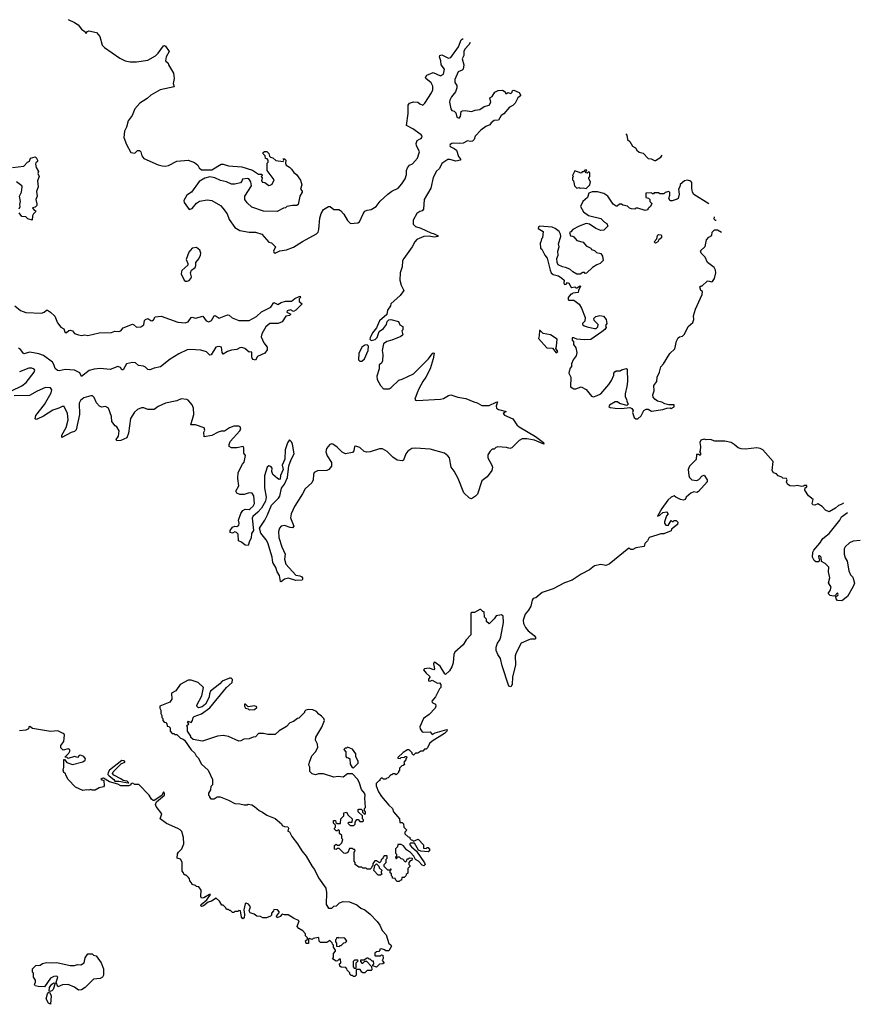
# Model space of a CAD drawing. Extents: x 2240384 to 2404287, y 351326 to 526670.
# Tile 308 of 309: x 2361386 to 2369515, y 502172 to 511693. Entities that reach past the tile are written whole.
import ezdxf

# ---------------------------------------------------------------- set-up
doc = ezdxf.new("R2010")
doc.units = 0

msp = doc.modelspace()

# ---------------------------------------------------------------- linework, layer by layer
at = {"layer": '0CON20XD'}
for points in [[(2361853.9, 511693.9), (2361915, 511666.7), (2361951.7, 511641.7), (2361982.3, 511602.3), (2362020, 511575), (2362025, 511560), (2362040.5, 511579.5), (2362055, 511586.2), (2362128.3, 511568.3), (2362160.7, 511530.7), (2362183.8, 511445), (2362205, 511422.5), (2362355, 511321.2), (2362405, 511296.2), (2362455, 511283.8), (2362515, 511283.8), (2362625, 511300), (2362698.3, 511341.7), (2362725, 511367.5), (2362775, 511441.2), (2362785, 511443.3), (2362796.4, 511436.4), (2362832.5, 511385), (2362803.8, 511335), (2362796.7, 511295), (2362822, 511272), (2362826.2, 511255), (2362873.8, 511175), (2362880, 511125), (2362868.8, 511075), (2362880, 511045), (2362745, 511013.3), (2362655, 510963.3), (2362618.3, 510931.7), (2362547.5, 510885), (2362499.3, 510830.7), (2362473.6, 510766.4), (2362433.3, 510715), (2362420, 510655), (2362400, 510615), (2362393.3, 510555), (2362420, 510485), (2362459.3, 510409.3), (2362499.3, 510400.7), (2362525, 510426.7), (2362545, 510427.5), (2362555.9, 510415.9), (2362568, 510375), (2362585, 510351.2), (2362725, 510288), (2362765, 510278), (2362795, 510276), (2362825, 510282.9), (2362905, 510323.8), (2363015, 510333.3), (2363075, 510313.3), (2363107.5, 510285), (2363120.7, 510260.7), (2363145, 510242.5), (2363245, 510242.5), (2363335, 510296.7), (2363355, 510296.7), (2363405, 510280), (2363535, 510270), (2363636.2, 510236.2), (2363695, 510200), (2363728.3, 510198.3), (2363730, 510185), (2363720, 510175), (2363730, 510165), (2363723, 510133), (2363733, 510123), (2363755, 510117.5), (2363795, 510090), (2363807, 510093), (2363826.4, 510103.6), (2363846.7, 510145), (2363780, 510235), (2363780, 510305), (2363790, 510315), (2363790, 510335), (2363778.3, 510348.3), (2363761.7, 510351.7), (2363760, 510375), (2363740, 510395), (2363741.7, 510408.3), (2363753, 510417), (2363775, 510417.5), (2363795, 510400), (2363801.7, 510371.7), (2363812.5, 510362.5), (2363835, 510357.5), (2363862.3, 510332.3), (2363935, 510322.5), (2363940, 510335), (2363932.5, 510347.5), (2363945, 510346.7), (2363960, 510335), (2363957.5, 510305), (2363963.3, 510285), (2363995, 510266.7), (2364015, 510246.7), (2364036.1, 510216.1), (2364063.3, 510195), (2364101.2, 510141.2), (2364113.8, 510095), (2364102, 510055), (2364116.2, 510035), (2364116.2, 510025), (2364096.2, 509985), (2364078.8, 509905), (2364066.7, 509895), (2364024.2, 509895.8), (2363970, 509885), (2363955, 509872.5), (2363938.3, 509871.7), (2363875, 509837.5), (2363745, 509840), (2363631.2, 509881.2), (2363585, 509922.5), (2363562.5, 509955), (2363563.3, 509986.7), (2363627.5, 510085), (2363622.5, 510125), (2363602.5, 510155), (2363588.3, 510158.3), (2363540.7, 510149.3), (2363535, 510130), (2363520, 510115), (2363465, 510102.5), (2363435, 510103.3), (2363385, 510126.2), (2363328, 510138), (2363272.5, 510165), (2363225, 510173.1), (2363175, 510161.2), (2363120.7, 510129.3), (2363045.9, 510024.1), (2363003.3, 509995), (2362973.8, 509945), (2362976.7, 509925), (2363025, 509857.5), (2363055, 509867.5), (2363095, 509917.5), (2363125, 509937.5), (2363198.3, 509951.7), (2363242.5, 509945), (2363327.5, 509895), (2363351.7, 509871.7), (2363391.2, 509815), (2363411.7, 509761.7), (2363465, 509684), (2363515, 509653.8), (2363605, 509638), (2363667.7, 509637.7), (2363727.3, 509617.3), (2363795, 509540), (2363820, 509535), (2363860, 509495), (2363840, 509455), (2363842.5, 509445), (2363855, 509436.7), (2363902, 509458), (2363965, 509466.2), (2364035, 509492), (2364120.6, 509549.4), (2364255, 509622.5), (2364270.7, 509639.3), (2364280, 509665), (2364288.8, 509775), (2364302.3, 509817.7), (2364325, 509857.5), (2364373, 509887), (2364387, 509887), (2364425, 509857.5), (2364473, 509857), (2364489.3, 509849.3), (2364520.7, 509810.7), (2364555, 509750), (2364585, 509723.3), (2364655, 509727.5), (2364670.7, 509739.3), (2364706.2, 509815), (2364725, 509840), (2364745, 509851.2), (2364785, 509858.8), (2364834.1, 509885.9), (2364872, 509938), (2364947.5, 510005), (2364985, 510033.3), (2365045, 510064.3), (2365082.5, 510105), (2365115, 510153.3), (2365125.6, 510195), (2365125.6, 510235), (2365135, 510258.8), (2365154.1, 510285.9), (2365185, 510300), (2365234.2, 510355), (2365250.6, 510415), (2365224.4, 510475), (2365221.5, 510495), (2365230.8, 510525), (2365252.1, 510537.9), (2365266.7, 510543.3), (2365276.2, 510555), (2365278, 510565), (2365269.7, 510579.7), (2365187, 510637), (2365125, 510670), (2365143, 510787), (2365144, 510865), (2365155.9, 510884.1), (2365195, 510898.8), (2365235, 510896.2), (2365255, 510877.5), (2365285, 510867.5), (2365305, 510886.7), (2365368.5, 510985), (2365380.9, 511015), (2365380.7, 511050.7), (2365363.6, 511083.6), (2365313.3, 511125), (2365308.8, 511135), (2365322, 511155), (2365385, 511181.1), (2365455, 511150.8), (2365484, 511165), (2365492.5, 511215), (2365461.5, 511255), (2365460, 511295), (2365446.7, 511335), (2365450, 511345), (2365467, 511353), (2365532.1, 511322.1), (2365555, 511325.7), (2365629.7, 511430.3), (2365655, 511497.5), (2365673.7, 511512.3)], [(2365743.7, 511471.2), (2365730.5, 511449.5), (2365692, 511408), (2365679.4, 511385), (2365680, 511345), (2365664.3, 511314.3), (2365680, 511255), (2365674, 511215), (2365665, 511204.2), (2365625, 511190), (2365593.8, 511115), (2365594.4, 511085), (2365611.9, 511055), (2365613.3, 511035), (2365601.4, 510995), (2365562.4, 510947.6), (2365545.7, 510915), (2365542.5, 510895), (2365555, 510830), (2365563.9, 510813.9), (2365587, 510807), (2365602.5, 510792.5), (2365611.7, 510751.7), (2365635, 510740), (2365650, 510755), (2365656.4, 510803.6), (2365668.3, 510811.7), (2365695, 510814), (2365755, 510806), (2365791.7, 510818.3), (2365835, 510823.8), (2365876.1, 510853.9), (2365925, 510866.7), (2365942.5, 510895), (2365933, 510937), (2365955, 510950), (2365979.3, 510990.7), (2366013, 511007), (2366055, 511010), (2366080, 510995), (2366085, 510980), (2366095, 510980), (2366105, 510990), (2366135, 510980), (2366148.3, 510991.7), (2366151.7, 511008.3), (2366165, 511012.5), (2366215, 510990), (2366230, 510965), (2366227.5, 510955), (2366201.7, 510938.3), (2366176.7, 510885), (2366155, 510863.3), (2366124.1, 510845.9), (2366067.7, 510782.3), (2366043.3, 510765), (2366015, 510722.5), (2365975, 510716.7), (2365946.1, 510693.9), (2365933.3, 510675), (2365895, 510661.2), (2365844.3, 510625.7), (2365792, 510565), (2365780, 510535), (2365765, 510516.7), (2365745, 510514), (2365715, 510522), (2365675, 510498.6), (2365635, 510494.2), (2365585, 510500), (2365563.6, 510496.4), (2365548, 510485), (2365544, 510475), (2365548.8, 510465), (2365587.4, 510447.4), (2365609.7, 510429.7), (2365630.5, 510370.5), (2365650, 510345), (2365647.5, 510335), (2365605, 510324.5), (2365545, 510342.1), (2365525, 510341.9), (2365468.8, 510301.2), (2365444.4, 510255), (2365415, 510226.9), (2365385, 510166), (2365362.9, 510065), (2365298.5, 509955), (2365289.5, 509860.5), (2365276.7, 509845), (2365255, 509838.6), (2365225, 509817.1), (2365192.2, 509755), (2365191.4, 509715), (2365215, 509691.9), (2365265, 509678.1), (2365362.4, 509632.4), (2365395, 509623.6), (2365426, 509605), (2365432.5, 509595), (2365395, 509590.4), (2365345, 509599.1), (2365295.5, 509595.5), (2365225, 509566.7), (2365205.9, 509544.1), (2365181.4, 509495), (2365100, 509385), (2365089.1, 509360.9), (2365085.4, 509304.6), (2365065.6, 509245), (2365061.4, 509175), (2365076.2, 509125), (2365101.2, 509075), (2365066.2, 509025), (2364976.2, 508945), (2364971.2, 508925), (2364941.2, 508885), (2364937, 508843), (2364865, 508780), (2364837, 508713), (2364797.5, 508665), (2364773.6, 508616.4), (2364773.3, 508603.3), (2364785, 508590), (2364825, 508600), (2364841.7, 508618.3), (2364863, 508677), (2364903, 508707), (2364932.5, 508745), (2364940, 508775), (2364955, 508790), (2364975, 508792.5), (2365050, 508775), (2365063.3, 508743.3), (2365090, 508725), (2365090, 508695), (2365080, 508685), (2365090, 508645), (2365071.7, 508628.3), (2364985, 508592.5), (2364935, 508580), (2364903, 508557), (2364890, 508495), (2364896.7, 508455), (2364893.3, 508395), (2364885, 508370), (2364862.5, 508355), (2364861.7, 508318.3), (2364840, 508245), (2364842.5, 508215), (2364876.4, 508156.4), (2364904.2, 508124.2), (2364957.5, 508125), (2364976.7, 508135), (2365051.7, 508208.3), (2365085, 508217.5), (2365195, 508268), (2365340, 508415), (2365375, 508461.2), (2365385, 508470), (2365395, 508467.5), (2365385, 508412.5), (2365354.5, 508315.5), (2365314.4, 508235.6), (2365284.5, 508195.5), (2365245, 508123.3), (2365230.8, 508085), (2365207.5, 508025), (2365213.9, 508013.9), (2365225, 508011.2), (2365455, 508024.4), (2365485, 508031.4), (2365532, 508058), (2365555, 508064.3), (2365622.4, 508042.4), (2365700.9, 508030.9), (2365776.8, 507996.8), (2365808.6, 507988.6), (2365855, 507962.5), (2365925, 507962.9), (2365992.5, 507995), (2366006.2, 507996.2), (2365993.1, 507956.9), (2365998, 507938), (2366015, 507923.5), (2366090, 507905), (2366062.5, 507885), (2366075, 507867.5), (2366153.6, 507833.6), (2366193.8, 507775), (2366215, 507756.2), (2366375, 507662.5), (2366450, 507605), (2366455, 507590), (2366365, 507627.8), (2366289.3, 507640.7), (2366245, 507640), (2366215, 507622.5), (2366145, 507552.5), (2366125, 507547.5), (2366095, 507557.5), (2366008.3, 507561.7), (2365990, 507555), (2365975, 507540), (2365955, 507540), (2365935, 507520), (2365912.5, 507485), (2365913.3, 507455), (2365952.5, 507385), (2365956.7, 507365), (2365952.5, 507335), (2365905.9, 507274.1), (2365855, 507232.5), (2365812.9, 507105), (2365794.4, 507085), (2365755, 507059.7), (2365735, 507067.7), (2365679.3, 507119.3), (2365626.7, 507255), (2365587, 507327), (2365558, 507365), (2365540.8, 507455), (2365526.5, 507476.5), (2365495, 507500.8), (2365355, 507540), (2365215, 507550.8), (2365177.5, 507545), (2365138.3, 507521.7), (2365120, 507495), (2365097.5, 507435), (2365085, 507427.5), (2365035, 507433.8), (2364994.2, 507464.2), (2364938.3, 507518.3), (2364895, 507542.5), (2364865, 507542.5), (2364775, 507514.3), (2364739.5, 507509.5), (2364717, 507517), (2364675, 507556), (2364635, 507567.5), (2364623.3, 507566.7), (2364616.7, 507525), (2364605, 507507.5), (2364535, 507496.2), (2364505, 507510), (2364455, 507560), (2364412.5, 507587.5), (2364405, 507592), (2364385, 507586.2), (2364352.6, 507547.4), (2364345.6, 507515), (2364358.1, 507475), (2364400.6, 507410.6), (2364399.5, 507375), (2364376.7, 507345), (2364355, 507332.9), (2364265, 507331.9), (2364235, 507313.8), (2364225.8, 507295), (2364224.3, 507245), (2364211.9, 507215), (2364145, 507156.2), (2364121.9, 507108.1), (2364044.5, 506985), (2364011.1, 506915), (2364004.4, 506875), (2364037.1, 506795), (2364025, 506779.2), (2364002.9, 506782.9), (2363945, 506802.5), (2363914.7, 506795.3), (2363898.1, 506775), (2363888.5, 506745), (2363892.3, 506685), (2363920.8, 506595), (2363952.7, 506525), (2363945.4, 506475), (2363959.2, 506429.1), (2364055, 506323.3), (2364095, 506315.6), (2364113.3, 506305), (2364121.2, 506295), (2364121.7, 506278.3), (2364117.5, 506272.5), (2364055, 506270.9), (2363985, 506292.1), (2363947.2, 506282.8), (2363915, 506256.7), (2363909.3, 506259.3), (2363897.7, 506317.7), (2363876.2, 506355), (2363863.8, 506395), (2363832.5, 506445), (2363826.1, 506495), (2363784.7, 506634.7), (2363768.5, 506665), (2363718.7, 506728.7), (2363703.3, 506775), (2363756.4, 506855), (2363780.9, 506905), (2363820.2, 506999.8), (2363887.5, 507065), (2363900.8, 507085), (2363916.1, 507163.9), (2363945, 507202.5), (2363975, 507267.5), (2363989.5, 507380.5), (2364010, 507440), (2364040.8, 507495), (2364025, 507590), (2364015, 507610), (2363995, 507630), (2363975, 507600), (2363953.8, 507535), (2363951.2, 507445), (2363922.5, 507385), (2363932.5, 507345), (2363907.5, 507285), (2363905, 507250), (2363895, 507247.5), (2363880, 507255), (2363832.5, 507295), (2363823.3, 507325), (2363827.5, 507355), (2363815, 507372.5), (2363795, 507380), (2363777.5, 507365), (2363753.6, 507283.6), (2363752.5, 507165), (2363769.2, 507075), (2363764.1, 507035.9), (2363725, 506970), (2363689.7, 506930.3), (2363640.3, 506889.7), (2363634.3, 506874.3), (2363647.5, 506755), (2363627.5, 506725), (2363625, 506680), (2363608.3, 506651.7), (2363595, 506610), (2363565, 506612.5), (2363530.7, 506640.7), (2363502.5, 506655), (2363497, 506717), (2363482.5, 506735), (2363465, 506740), (2363445, 506727.5), (2363420, 506735), (2363420, 506755), (2363443.3, 506785), (2363465, 506796.2), (2363485, 506792.5), (2363504.1, 506805.9), (2363508.8, 506825), (2363501.2, 506855), (2363523.4, 506916.6), (2363543.1, 506946.9), (2363565, 506961.2), (2363605, 506957.5), (2363615, 506962.5), (2363645, 506990), (2363658, 507015), (2363649.3, 507089.3), (2363633.6, 507113.6), (2363605, 507118.8), (2363555, 507101.2), (2363515, 507100.8), (2363486.7, 507115), (2363477, 507133), (2363506.4, 507186.4), (2363494, 507255), (2363498.8, 507315), (2363540, 507395), (2363555.9, 507414.1), (2363568.3, 507478.3), (2363553, 507503), (2363553.6, 507553.6), (2363546.2, 507566.2), (2363485, 507553.3), (2363435, 507553.3), (2363412.5, 507565), (2363410, 507585), (2363422.5, 507615), (2363513.6, 507716.4)], [(2367247.1, 510587.9), (2367257.5, 510575), (2367262.5, 510535), (2367287.5, 510515), (2367310.7, 510470.7), (2367340, 510455), (2367355, 510430), (2367375, 510412.5), (2367415, 510402.5), (2367465, 510350), (2367491.7, 510348.3), (2367525, 510330), (2367535, 510332.5), (2367587, 510363), (2367597.7, 510381.9)], [(2361315, 510264), (2361425, 510276.7), (2361462.5, 510315), (2361480, 510325), (2361490, 510355), (2361535, 510367.5), (2361545, 510360), (2361556.7, 510335), (2361557, 510323), (2361541.7, 510308.3), (2361540, 510295), (2361543.6, 510263.6), (2361566.4, 510226.4), (2361562.5, 510205), (2361573.3, 510175), (2361557.5, 510135), (2361563.8, 510075), (2361547, 510033), (2361556.2, 509985), (2361542.5, 509955), (2361553, 509913), (2361550, 509895), (2361535, 509880), (2361510, 509875), (2361525, 509850), (2361538.3, 509848.3), (2361540, 509835), (2361520, 509815), (2361510, 509795), (2361506.4, 509753.6), (2361465, 509767.5), (2361445, 509787.5), (2361405, 509790), (2361382, 509825)], [(2366865, 510060), (2366900, 510095), (2366906.7, 510125), (2366890, 510155), (2366890, 510165), (2366900, 510175), (2366900, 510215), (2366885, 510220), (2366875, 510210), (2366861.7, 510211.7), (2366860, 510225), (2366870, 510235), (2366865, 510240), (2366851.7, 510238.3), (2366838.3, 510221.7), (2366825, 510220), (2366815, 510210), (2366755, 510230), (2366732.5, 510185), (2366740, 510175), (2366733, 510167), (2366732.5, 510145), (2366740, 510135), (2366750, 510085), (2366775, 510062.5), (2366795, 510070), (2366805, 510062.5), (2366835, 510067.5), (2366865, 510060)], [(2361381.2, 509865), (2361390, 509885), (2361387.5, 509905), (2361394, 509935), (2361384, 509985), (2361404, 510025), (2361410, 510075), (2361406.4, 510086.4), (2361355, 510123.8)], [(2368048.7, 509910.7), (2367903.6, 510003.6), (2367893.6, 510023.6), (2367886.7, 510065), (2367887, 510117), (2367875, 510130), (2367845, 510142.5), (2367813.9, 510136.1), (2367771.7, 510098.3), (2367770, 510075), (2367757.5, 510055), (2367762.5, 510005), (2367753.3, 509965), (2367745, 509956.7), (2367695, 509940), (2367675, 509940), (2367663.3, 509965), (2367673.3, 509995), (2367671.7, 510021.7), (2367665, 510030), (2367628.3, 510021.7), (2367615, 510010), (2367575, 510010), (2367565, 510020), (2367522.5, 510017.5), (2367515, 510010), (2367505, 510010), (2367495, 510020), (2367440, 510015), (2367440, 509975), (2367468.3, 509968.3), (2367480, 509955), (2367480, 509935), (2367497.5, 509915), (2367487.5, 509885), (2367470, 509875), (2367460, 509865), (2367460, 509855), (2367435, 509847.5), (2367365, 509870), (2367345, 509870), (2367335, 509860), (2367303, 509863), (2367281.7, 509871.7), (2367265, 509890), (2367218.3, 509898.3), (2367205, 509907.5), (2367185, 509907.5), (2367165, 509890), (2367155, 509890), (2367125, 509910), (2367072.5, 509985), (2367035, 510012.5), (2366975, 510027.5), (2366922.5, 510027.5), (2366890, 510015), (2366876.7, 509975), (2366832.5, 509935), (2366810, 509885), (2366837.5, 509835), (2366885, 509800), (2367005, 509770), (2367040, 509735), (2367063, 509723), (2367072.5, 509695), (2367035, 509656.7), (2367005, 509653.8), (2366957.5, 509675), (2366895, 509716.7), (2366865, 509722.5), (2366795, 509697.5), (2366735, 509662.5), (2366715, 509640), (2366702.5, 509635), (2366711.7, 509601.7), (2366735, 509600), (2366745, 509593.3), (2366775, 509557.5), (2366835, 509540), (2366865, 509507.5), (2366907.5, 509485), (2366915, 509470), (2366945, 509460), (2366965, 509442.5), (2367005, 509432.5), (2367022.5, 509405), (2367027, 509363), (2367000, 509335), (2366966.4, 509323.6), (2366925, 509297.5), (2366868.3, 509241.7), (2366855, 509240), (2366847, 509247), (2366833, 509247), (2366805, 509232.5), (2366775, 509232.5), (2366733.9, 509253.9), (2366705, 509280), (2366665, 509297.5), (2366635, 509302.5), (2366593.6, 509323.6), (2366582.5, 509345), (2366580, 509385), (2366594, 509415), (2366591.2, 509455), (2366602.5, 509495), (2366597.5, 509525), (2366618.8, 509595), (2366615, 509620), (2366602.5, 509645), (2366563.6, 509673.6), (2366535, 509686.2), (2366415, 509697.5), (2366401.7, 509688.3), (2366400, 509675), (2366447.5, 509645), (2366442.5, 509585), (2366432.5, 509575), (2366427, 509543), (2366420, 509535), (2366422.5, 509485), (2366435, 509472.5), (2366463.8, 509415), (2366487.7, 509387.7), (2366515, 509270), (2366526.7, 509245), (2366545, 509230), (2366595, 509217.5), (2366630, 509195), (2366650, 509175), (2366647.5, 509145), (2366655, 509132.5), (2366670, 509135), (2366685, 509150), (2366695, 509146.7), (2366715, 509110), (2366725, 509102.5), (2366755, 509110), (2366765, 509100), (2366775, 509100), (2366805, 509120), (2366810, 509115), (2366790, 509075), (2366786.4, 509053.6), (2366735, 509050), (2366725, 509040), (2366715, 509040), (2366690, 509005), (2366690, 508985), (2366695, 508980), (2366745, 508980), (2366795, 508942.5), (2366818.8, 508905), (2366853, 508813), (2366851.7, 508778.3), (2366830, 508755), (2366830, 508745), (2366845, 508732.5), (2366875, 508723.3), (2366945, 508707.5), (2366961.7, 508708.3), (2366978.3, 508721.7), (2366980, 508745), (2366940, 508785), (2366937.5, 508805), (2366958.3, 508821.7), (2366995, 508831.2), (2367030, 508825), (2367057.5, 508795), (2367062.5, 508755), (2367052.5, 508735), (2367056.7, 508715), (2367045, 508697.5), (2367015.8, 508674.2), (2366909.2, 508600.8), (2366845, 508596.2), (2366775, 508602.5), (2366745, 508617.5), (2366730, 508615), (2366730, 508595), (2366740, 508585), (2366743, 508553), (2366765, 508520), (2366773.3, 508475), (2366766.1, 508443.9), (2366737.5, 508405), (2366722.5, 508365), (2366721.7, 508338.3), (2366708.3, 508321.7), (2366698.3, 508291.7), (2366697.5, 508275), (2366716.2, 508235), (2366713.9, 508143.9), (2366745, 508123.3), (2366765, 508123.3), (2366815, 508142.5), (2366865, 508117.5), (2366915, 508052.5), (2366935, 508046.7), (2366971.7, 508058.3), (2367005, 508076.7), (2367083.3, 508165), (2367110, 508205), (2367132.5, 508255), (2367132.5, 508275), (2367140.7, 508289.3), (2367155, 508297.5), (2367191.7, 508298.3), (2367205, 508307.5), (2367255, 508320), (2367260, 508315), (2367262.5, 508195), (2367257.5, 508145), (2367240, 508075), (2367240, 508045), (2367252.5, 508025), (2367257, 508003), (2367270, 507975), (2367257, 507963), (2367185, 507982.5), (2367167, 507997), (2367145, 507997.5), (2367090, 507965), (2367083.9, 507953.9), (2367095, 507943.8), (2367145, 507936), (2367205, 507933.8), (2367285, 507942.5), (2367305, 507932.5), (2367317.5, 507915), (2367312.5, 507895), (2367327.5, 507845), (2367345, 507833.8), (2367365, 507833.8), (2367397.3, 507862.7), (2367422.5, 507915), (2367445, 507925.8), (2367465, 507926), (2367495, 507907.5), (2367605, 507922.5), (2367645, 507937.5), (2367675, 507940), (2367685, 507932.5), (2367715, 507950), (2367715, 507967.5), (2367665, 507967.5), (2367625, 507977.5), (2367595, 507993.3), (2367554.1, 508004.1), (2367526.7, 508025), (2367513, 508043), (2367507.5, 508065), (2367522.5, 508105), (2367517.5, 508155), (2367546.7, 508195), (2367550, 508235), (2367573.3, 508285), (2367587.5, 508335), (2367613.3, 508365), (2367673.3, 508465), (2367720.7, 508509.3), (2367737.5, 508585), (2367753.9, 508616.1), (2367765, 508626.7), (2367795, 508632.5), (2367815, 508652.5), (2367850, 508725), (2367896, 508765), (2367904, 508795), (2367902.3, 508827.7), (2367920, 508895), (2367986.7, 509035), (2367990, 509065), (2367972.5, 509075), (2367961.7, 509108.3), (2367975, 509120), (2367985, 509120), (2368035, 509163.3), (2368045, 509166.7), (2368075, 509157.5), (2368085, 509162.5), (2368105, 509190), (2368116.7, 509245), (2368115, 509270), (2368102.5, 509295), (2368037.5, 509345), (2368016.1, 509396.1), (2367977.5, 509435), (2367970.7, 509459.3), (2368015, 509500), (2368027.5, 509565), (2368050.7, 509589.3), (2368080, 509605), (2368083, 509637), (2368105, 509660), (2368135, 509660), (2368172.1, 509636.8)], [(2368121.1, 509750), (2368115, 509750), (2368102.5, 509765), (2368104.3, 509787.2)], [(2367535, 509532.5), (2367522.5, 509545), (2367547, 509573), (2367552.5, 509605), (2367565, 509616.7), (2367585, 509612.5), (2367592.5, 509605), (2367592.5, 509585), (2367567, 509563), (2367557.5, 509545), (2367535, 509532.5)], [(2363005, 509163.3), (2363025, 509172.5), (2363040.7, 509189.3), (2363046.7, 509205), (2363037.5, 509245), (2363048.3, 509271.7), (2363082.5, 509295), (2363090, 509315), (2363087.5, 509345), (2363118.8, 509381.2), (2363134.1, 509415.9), (2363138.8, 509435), (2363126.2, 509465), (2363095, 509488.8), (2363055, 509483.8), (2363021.9, 509445), (2362996, 509375), (2363012.5, 509335), (2363011.7, 509318.3), (2362955, 509267.5), (2362950, 509255), (2362948.8, 509235), (2362977.5, 509175), (2362990, 509165), (2363005, 509163.3)], [(2361338.8, 508925), (2361395, 508880), (2361445, 508861.2), (2361595, 508854.4), (2361621.2, 508865), (2361645, 508883.8), (2361655, 508883.8), (2361684.3, 508864.3), (2361724.2, 508825), (2361750.8, 508760.8), (2361785, 508721.2), (2361814, 508704), (2361820.8, 508675), (2361835, 508666), (2361861.2, 508688.8), (2361875, 508692), (2361895.6, 508685.6), (2361915, 508657.5), (2361954.3, 508644.3), (2361985, 508639.2), (2362015, 508645.8), (2362045, 508640.5), (2362155, 508665.7), (2362275, 508667.1), (2362305, 508681.2), (2362345, 508676.7), (2362362.5, 508685), (2362385, 508713.8), (2362475, 508747.5), (2362485, 508746.2), (2362515, 508720), (2362555.7, 508724.3), (2362585, 508743.3), (2362592.5, 508785), (2362602.5, 508795), (2362625, 508802.5), (2362653, 508783), (2362665, 508782.5), (2362678.8, 508791.2), (2362695, 508819.2), (2362755, 508825.5), (2362915, 508768.5), (2362985, 508760.6), (2363015, 508770.8), (2363045, 508812.5), (2363055, 508816.7), (2363086.8, 508806.8), (2363155.5, 508825.5), (2363190.5, 508780.5), (2363215, 508770), (2363240, 508785), (2363265, 508828.8), (2363275, 508832), (2363315.8, 508805.8), (2363395, 508839.2), (2363412.5, 508835), (2363440, 508810), (2363505, 508783.3), (2363605, 508785.6), (2363675, 508823.3), (2363725, 508866.9), (2363815.8, 508914.2), (2363843, 508957), (2363881.7, 508938.3), (2363915, 508958.8), (2363955, 508970), (2364015, 508970), (2364045, 508996.7), (2364090, 509015), (2364098.3, 509018.3), (2364100, 509005), (2364090, 508995), (2364088.3, 508968.3), (2364117.5, 508945), (2364055, 508883.8), (2364035, 508870), (2364005, 508886.7), (2363971.7, 508878.3), (2363970, 508865), (2364007.5, 508845), (2363995, 508832.5), (2363960, 508825), (2363925, 508772.5), (2363885, 508756.7), (2363805, 508754.2), (2363766.4, 508723.6), (2363728, 508655), (2363722, 508625), (2363747.9, 508567.9), (2363778, 508525), (2363778.8, 508501.2), (2363755, 508466.7), (2363685, 508437.5), (2363665, 508402), (2363645, 508406.2), (2363635, 508420), (2363629.2, 508435), (2363630, 508475), (2363625, 508480), (2363605, 508476.7), (2363563.3, 508513.3), (2363535, 508522.5), (2363515, 508521.2), (2363485, 508503.3), (2363435, 508498.8), (2363395.6, 508484.4), (2363355, 508460), (2363343.9, 508473.9), (2363336.7, 508525), (2363315, 508532), (2363295, 508528.8), (2363283.3, 508525), (2363237.1, 508452.9), (2363225, 508450), (2363190.8, 508480.8), (2363138.9, 508498.9), (2363035.4, 508504.6), (2363005, 508499.5), (2362925, 508462.7), (2362840, 508410), (2362747.5, 508335), (2362685, 508324.6), (2362645, 508306.9), (2362625, 508309.2), (2362602.4, 508332.4), (2362582.2, 508342.2), (2362535, 508350), (2362505, 508375.7), (2362475, 508378.2), (2362418, 508365), (2362385, 508306.7), (2362375, 508306.7), (2362359.1, 508329.1), (2362335, 508340), (2362259.2, 508310.8), (2362165, 508320), (2362105, 508314.3), (2362058.3, 508301.8), (2361985, 508242.5), (2361967.4, 508277.4), (2361914.7, 508304.7), (2361825, 508309.3), (2361766.7, 508296.7), (2361749.7, 508299.7), (2361729.4, 508319.4), (2361717.1, 508357.1), (2361701.4, 508381.4), (2361616.5, 508445), (2361571.5, 508461.5), (2361485, 508476.5), (2361425, 508463.3), (2361393.8, 508503.8), (2361375, 508516.8)], [(2366575, 508470), (2366590, 508485), (2366570, 508515), (2366577.5, 508535), (2366582.5, 508605), (2366520, 508645), (2366448.3, 508658.3), (2366418.3, 508688.3), (2366411.7, 508688.3), (2366410, 508635), (2366401.7, 508611.7), (2366485, 508520), (2366537, 508517), (2366575, 508470)], [(2364695, 508391.2), (2364718.8, 508415), (2364756.7, 508495), (2364760, 508535), (2364745, 508550), (2364723, 508547), (2364695, 508527.5), (2364666.2, 508465), (2364663.3, 508405), (2364675, 508392.5), (2364695, 508391.2)], [(2361305, 508104.5), (2361405, 508153.6), (2361447.8, 508185), (2361525.8, 508285), (2361531.2, 508305), (2361525, 508313.3), (2361502.7, 508322.7), (2361475, 508323.1), (2361385, 508287.5)], [(2363513.6, 507716.4), (2363523.3, 507735), (2363516.4, 507756.4), (2363505, 507762.5), (2363455, 507762.5), (2363415, 507746.2), (2363366.4, 507713.6), (2363335, 507713.3), (2363305, 507703.8), (2363245, 507671.2), (2363170, 507660), (2363167.5, 507705), (2363177.5, 507725), (2363170, 507745), (2363085, 507773.8), (2363040, 507775), (2363068.8, 507875), (2363066, 507935), (2363055, 507967.5), (2363015, 508012.5), (2363000.7, 508020.7), (2362946.1, 508026.1), (2362903.8, 508006.2), (2362795, 507983.3), (2362725, 507952.5), (2362685, 507923.3), (2362625, 507923.3), (2362585, 507940), (2362565, 507938.8), (2362526.4, 507923.6), (2362495, 507897.5), (2362456.7, 507835), (2362437.5, 507695), (2362420.7, 507649.3), (2362365, 507622.5), (2362325, 507620), (2362320, 507635), (2362340, 507665), (2362346.1, 507716.1), (2362326.4, 507756.4), (2362310, 507765), (2362276.4, 507806.4), (2362273.8, 507855), (2362245.8, 507935.8), (2362215, 507951.2), (2362176.4, 507946.4), (2362157.5, 507955), (2362129.3, 507989.3), (2362105, 508040), (2362090, 508055), (2362075, 508056.7), (2362005, 508037.3), (2361975, 508011.9), (2361961.8, 507985), (2361962.9, 507875), (2361932.3, 507727.7), (2361915, 507710.4), (2361885, 507701.1), (2361793.9, 507653.9), (2361791.8, 507675), (2361835, 507748), (2361853.8, 507825), (2361848.5, 507885), (2361815, 507951.2), (2361795, 507954), (2361764.5, 507935.5), (2361705, 507918.2), (2361615, 507859.1), (2361555, 507829.5), (2361545, 507825.7), (2361534.5, 507834.5), (2361543, 507867), (2361625, 507970.8), (2361689.4, 508085), (2361695.8, 508115), (2361685, 508133.8), (2361635, 508135.4), (2361555, 508101.8), (2361481.4, 508058.6), (2361333.7, 508056.3)], [(2369351.9, 507019.1), (2369330, 507005), (2369305, 506996.7), (2369275, 506970), (2369215, 506933.3), (2369179.3, 506949.3), (2369145, 506986.7), (2369105, 507010), (2369075, 506997.5), (2369055, 507002.5), (2369050, 507015), (2369060, 507055), (2369015, 507087.5), (2368977.5, 507145), (2368983, 507167), (2368997.5, 507175), (2368998.3, 507188.3), (2368975, 507190), (2368967, 507183), (2368945, 507180), (2368905, 507187.5), (2368875, 507182.5), (2368835, 507186.7), (2368810.7, 507200.7), (2368803, 507213), (2368800, 507225), (2368807.5, 507245), (2368800, 507255), (2368765, 507260), (2368755, 507270), (2368721.7, 507281.7), (2368705, 507300), (2368675, 507310), (2368662.5, 507335), (2368671.7, 507421.7), (2368573, 507533), (2368546.4, 507546.4), (2368515, 507552.5), (2368405, 507540), (2368363.6, 507543.6), (2368333.9, 507553.9), (2368295, 507586.7), (2368265, 507603.3), (2368206.1, 507616.1), (2368107, 507617), (2368065, 507632.5), (2368025, 507630), (2368005, 507637.5), (2367971.7, 507628.3), (2367962.5, 507605), (2367970, 507565), (2367967.5, 507525), (2367960, 507515), (2367970, 507505), (2367970, 507485), (2367965, 507480), (2367955, 507490), (2367931.7, 507488.3), (2367928.3, 507441.7), (2367862.5, 507375), (2367850, 507345), (2367856.7, 507285), (2367863.3, 507265), (2367885, 507242.5), (2367935, 507237.5), (2367953, 507247), (2367985, 507282.5), (2368005, 507290), (2368032.5, 507245), (2368032.5, 507225), (2367949.3, 507130.7), (2367935, 507122.5), (2367905, 507127.5), (2367876.4, 507113.6), (2367832.5, 507075), (2367820, 507055), (2367805, 507047.5), (2367775, 507053.3), (2367730, 507075), (2367715, 507090), (2367685, 507076.2), (2367655, 507046), (2367595, 506966.2), (2367553.6, 506893.6), (2367575, 506902.5), (2367605, 506926.7), (2367640, 506935), (2367657.5, 506915), (2367640, 506895), (2367621.7, 506838.3), (2367621.2, 506825), (2367633.8, 506805), (2367657.5, 506802.5), (2367685, 506850), (2367695, 506840), (2367705, 506840), (2367715, 506850), (2367735, 506850), (2367750, 506835), (2367747, 506813), (2367690, 506765), (2367685, 506750), (2367615, 506722.5), (2367585, 506720), (2367547, 506707), (2367472.5, 506685), (2367456.1, 506653.9), (2367432.3, 506627.7), (2367425, 506597.5), (2367345, 506586.2), (2367315, 506568.8), (2367295, 506570), (2367275, 506583.3), (2367085, 506428.8), (2367055, 506416.7), (2367005, 506426.2), (2366945, 506413.3), (2366896.1, 506373.9), (2366815, 506331.2), (2366727.5, 506275), (2366655, 506248.8), (2366545, 506188.8), (2366437.5, 506155), (2366375.8, 506104.2), (2366352.5, 506095), (2366340.7, 506079.3), (2366329.5, 506020.5), (2366307.3, 505982.7), (2366274.1, 505945.9), (2366254.1, 505885.9), (2366258, 505855), (2366278, 505815), (2366303.8, 505785), (2366359.7, 505739.7), (2366376.2, 505715), (2366367.3, 505702.7), (2366325, 505703.3), (2366310, 505695), (2366236.1, 505663.9), (2366188.3, 505571.7), (2366178.3, 505541.7), (2366182, 505455), (2366150.8, 505335), (2366146.8, 505263.2), (2366135, 505243.3), (2366117.5, 505247.5), (2366051.2, 505445), (2366036.7, 505515), (2366010, 505555), (2365993.3, 505595), (2365993.3, 505625), (2366006.7, 505665), (2366027.5, 505695), (2366038.9, 505725), (2366065.7, 505865), (2366062.5, 505925), (2366045, 505937.5), (2365995, 505930), (2365975, 505900), (2365925, 505850), (2365900, 505875), (2365900, 505895), (2365880, 505915), (2365878.3, 505968.3), (2365865, 505970), (2365845, 505990), (2365835, 505990), (2365785, 505960), (2365755, 505960), (2365750, 505955), (2365750, 505745), (2365703.6, 505696.4), (2365675, 505647.5), (2365593.9, 505576.1), (2365583.3, 505555), (2365576.2, 505475), (2365563.3, 505435), (2365543, 505397), (2365505, 505362.5), (2365497, 505367), (2365451.2, 505441.2), (2365405, 505478.8), (2365395, 505480), (2365386.2, 505465), (2365396, 505415), (2365390, 505405), (2365345, 505423.3), (2365300, 505415), (2365291.2, 505405), (2365315, 505373.3), (2365350, 505345), (2365353.3, 505335), (2365340, 505315), (2365340.5, 505300.5), (2365355, 505296.7), (2365375, 505307.5), (2365425, 505277.5), (2365445, 505280), (2365457.5, 505265), (2365460, 505235), (2365445, 505222.5), (2365406.2, 505145), (2365370, 505105), (2365375, 505090), (2365407.5, 505075), (2365410, 505055), (2365402.5, 505035), (2365346.7, 504975), (2365290, 504935), (2365256.7, 504855), (2365257.5, 504835), (2365278.3, 504808.3), (2365295, 504803.3), (2365356.4, 504806.4), (2365375, 504782.5), (2365403, 504797), (2365515, 504830), (2365520, 504825), (2365517, 504813), (2365495, 504790), (2365373.6, 504716.4), (2365350, 504695), (2365328.3, 504651.7), (2365315, 504640), (2365301.7, 504638.3), (2365285, 504620), (2365265, 504620), (2365235, 504600), (2365215, 504600), (2365195, 504580), (2365180, 504595), (2365180, 504605), (2365151.7, 504631.7), (2365135, 504632.5), (2365095, 504607.5), (2365041.7, 504558.3), (2365041.7, 504551.7), (2365065, 504550), (2365075, 504560), (2365107.5, 504562.5), (2365115, 504570), (2365125, 504570), (2365130, 504555), (2365120, 504545), (2365120, 504535), (2365100, 504515), (2365108.3, 504491.7), (2365095, 504480), (2365081.7, 504478.3), (2365060, 504455), (2365060, 504435), (2365050, 504425), (2365050, 504415), (2365025, 504390), (2365015, 504400), (2364995, 504400), (2364985, 504390), (2364975, 504390), (2364948.3, 504361.7), (2364935, 504360), (2364925, 504350), (2364905, 504350), (2364895, 504360), (2364881.7, 504358.3), (2364870, 504345), (2364870, 504335), (2364855, 504330), (2364833, 504307), (2364833.3, 504285), (2364856.4, 504226.4), (2364885, 504182.5), (2364955, 504097.5), (2364990, 504065), (2365000, 504035), (2365060, 503965), (2365061.7, 503931.7), (2365085, 503930), (2365098.3, 503918.3), (2365100, 503885), (2365130, 503855), (2365111.7, 503838.3), (2365111.7, 503821.7), (2365141.7, 503791.7), (2365158.3, 503788.3), (2365160, 503775), (2365171.7, 503761.7), (2365185, 503760), (2365195, 503750), (2365238.3, 503768.3), (2365290, 503715), (2365291.7, 503681.7), (2365315, 503680), (2365325, 503690), (2365335, 503690), (2365352.5, 503665), (2365335, 503647.5), (2365265, 503652.5), (2365243.6, 503663.6), (2365205, 503730), (2365165, 503730), (2365160, 503725), (2365160, 503715), (2365175, 503693.8), (2365221.7, 503651.7), (2365301.4, 503541.4), (2365305.9, 503524.1), (2365295, 503510), (2365277, 503517), (2365243.3, 503555), (2365212.5, 503572.5), (2365196.7, 503605), (2365165, 503640), (2365126.4, 503666.4), (2365096.7, 503705), (2365075, 503717.5), (2365041.7, 503718.3), (2365040, 503695), (2365020, 503675), (2365020, 503635), (2365030, 503625), (2365028.3, 503601.7)], [(2369515.1, 506656.7), (2369445, 506650), (2369410, 506635), (2369370, 506595), (2369360, 506575), (2369360, 506525), (2369368.3, 506488.3), (2369387, 506457), (2369403, 506363), (2369420, 506325), (2369441.7, 506301.7), (2369457.5, 506245), (2369447, 506213), (2369390, 506115), (2369335, 506073.3), (2369295, 506077.5), (2369283, 506093), (2369280, 506115), (2369296.4, 506123.6), (2369300, 506135), (2369295, 506150), (2369267.5, 506122.5), (2369255, 506120), (2369225, 506126.2), (2369204.1, 506144.1), (2369223.3, 506175), (2369232.5, 506205), (2369206.1, 506246.1), (2369220, 506295), (2369206.7, 506355), (2369210.7, 506400.7), (2369175, 506436.2), (2369140, 506455), (2369136.7, 506495), (2369125, 506507.5), (2369115, 506510), (2369110, 506505), (2369113, 506483), (2369120, 506475), (2369115, 506450), (2369085, 506450), (2369067.5, 506465), (2369052.5, 506495), (2369057.5, 506545), (2369066.7, 506565), (2369125, 506632.5), (2369153.8, 506675), (2369215, 506723.3), (2369317.3, 506852.7), (2369332.5, 506885), (2369392.3, 506929.3)], [(2365028.3, 503601.7), (2365020, 503595), (2365021.7, 503581.7), (2365028.3, 503581.7), (2365041.7, 503598.3), (2365055, 503600), (2365071.7, 503581.7), (2365088.3, 503578.3), (2365115, 503550), (2365128.3, 503561.7), (2365131.7, 503578.3), (2365145, 503580), (2365155, 503590), (2365180, 503585), (2365178.3, 503561.7), (2365161.7, 503558.3), (2365150, 503545), (2365150, 503525), (2365160, 503515), (2365160, 503505), (2365140, 503485), (2365138.3, 503441.7), (2365121.7, 503428.3), (2365120, 503415), (2365105, 503400), (2365081.7, 503398.3), (2365078.3, 503371.7), (2365065, 503370), (2365055, 503360), (2365035, 503360), (2365021.7, 503371.7), (2365018.3, 503388.3), (2364991.7, 503391.7), (2364990, 503405), (2364980, 503415), (2364980, 503435), (2364970, 503445), (2364970, 503470), (2364978.3, 503471.7), (2364978.3, 503478.3), (2364971.7, 503478.3), (2364970, 503470), (2364945, 503470), (2364910, 503505), (2364910, 503525), (2364930, 503545), (2364930, 503575), (2364940, 503585), (2364938.3, 503608.3), (2364911.7, 503608.3), (2364900, 503595), (2364898.3, 503581.7), (2364881.7, 503568.3), (2364878.3, 503551.7), (2364865, 503540), (2364835, 503560), (2364821.7, 503558.3), (2364800, 503535), (2364800, 503515), (2364790, 503505), (2364788.3, 503491.7), (2364775, 503480), (2364745, 503480), (2364735, 503490), (2364705, 503490), (2364695, 503500), (2364665, 503500), (2364630, 503525), (2364630, 503545), (2364620, 503555), (2364620, 503645), (2364630, 503655), (2364628.3, 503668.3), (2364615, 503670), (2364605, 503680), (2364575, 503680), (2364558.3, 503641.7), (2364535, 503630), (2364520, 503635), (2364475, 503680), (2364455, 503680), (2364445, 503670), (2364431.7, 503671.7), (2364431.7, 503708.3), (2364445, 503720), (2364455, 503710), (2364478.3, 503711.7), (2364500, 503735), (2364510, 503765), (2364500, 503775), (2364500, 503805), (2364480, 503825), (2364478.3, 503848.3), (2364465, 503860), (2364455, 503850), (2364445, 503850), (2364430, 503865), (2364430, 503875), (2364440, 503885), (2364440, 503905), (2364420, 503925), (2364421.7, 503948.3), (2364438.3, 503948.3), (2364441.7, 503931.7), (2364455, 503920), (2364488.3, 503921.7), (2364490, 503965), (2364520, 503995), (2364520, 504025), (2364545, 504030), (2364561.7, 504001.7), (2364600, 503965), (2364598.3, 503931.7), (2364565, 503930), (2364560, 503925), (2364581.7, 503901.7), (2364618.3, 503901.7), (2364630, 503915), (2364630, 503935), (2364645, 503960), (2364658.3, 503958.3), (2364675, 503940), (2364705, 503940), (2364710, 503945), (2364710, 503955), (2364700, 503965), (2364700, 503995), (2364660, 504035), (2364660, 504055), (2364665, 504060), (2364688.3, 504058.3), (2364700, 504045), (2364701.7, 504031.7), (2364721.7, 504011.7), (2364730, 504015), (2364730, 504035), (2364720, 504045), (2364720, 504065), (2364730, 504075), (2364723.3, 504165), (2364726.7, 504195), (2364720, 504215), (2364690.5, 504250.5), (2364670.8, 504310.8), (2364657.3, 504347.3), (2364605, 504400), (2364555, 504400), (2364515, 504367.5), (2364465, 504376.7), (2364425, 504367.5), (2364325, 504400), (2364275, 504400), (2364245, 504390), (2364215, 504400), (2364193, 504423), (2364190, 504465), (2364182.5, 504485), (2364187.5, 504515), (2364212.5, 504575), (2364247.5, 504615), (2364270, 504655), (2364267, 504687), (2364247.5, 504725), (2364250, 504755), (2364308.3, 504851.7), (2364332.5, 504915), (2364326.1, 504936.1), (2364305, 504957.5), (2364277, 504977), (2364255, 505002.5), (2364219.3, 505019.3), (2364175, 505022.5), (2364153, 505017), (2364140, 505005), (2364140, 504995), (2364085, 504940), (2364073, 504937), (2364035, 504907.5), (2363997.5, 504892.5), (2363965, 504857.5), (2363895, 504817.5), (2363855, 504782.5), (2363785, 504780), (2363745, 504790), (2363695, 504790), (2363665, 504760), (2363643, 504757), (2363605, 504740), (2363553, 504737), (2363525, 504720), (2363505, 504717.5), (2363405, 504761.2), (2363355, 504770), (2363300, 504765), (2363155, 504717.5), (2363063, 504733), (2363041.7, 504751.7), (2363040, 504765), (2363010, 504815), (2363010, 504855), (2363000, 504865), (2363020, 504885), (2363010, 504905), (2363015, 504910), (2363045, 504897.5), (2363057.5, 504915), (2363062.5, 504945), (2363073.6, 504956.4), (2363145, 504982.5), (2363225, 505040), (2363384.3, 505235.7), (2363442, 505285), (2363443.6, 505313.6), (2363430, 505325), (2363415, 505326.7), (2363344.3, 505295.7), (2363320.3, 505269.7), (2363230.7, 505199.3), (2363220, 505175), (2363216.7, 505145), (2363197.7, 505102.3), (2363182.5, 505075), (2363151.7, 505048.3), (2363115, 505040), (2363100, 505055), (2363100, 505065), (2363146.7, 505155), (2363162, 505235), (2363112.5, 505285), (2363045, 505307.5), (2363015, 505306), (2362937.5, 505265), (2362896.4, 505203.6), (2362855, 505180), (2362857, 505123), (2362836.4, 505093.6), (2362823, 505087), (2362740, 505055), (2362740, 505035), (2362750, 505015), (2362750, 504985), (2362760, 504965), (2362760, 504945), (2362770, 504935), (2362770, 504915), (2362781.7, 504901.7), (2362798.3, 504898.3), (2362810, 504885), (2362811.7, 504861.7), (2362828.3, 504858.3), (2362840, 504845), (2362840, 504815), (2362861.7, 504791.7), (2362875, 504790), (2362885, 504780), (2362905, 504780), (2362940, 504745), (2362967, 504737), (2362980, 504725), (2363043.9, 504633.9), (2363079.3, 504599.3), (2363092.5, 504575), (2363112.5, 504555), (2363143.6, 504493.6), (2363207, 504437), (2363250, 504345), (2363250, 504295), (2363233, 504277), (2363230, 504245), (2363210, 504215), (2363210, 504195), (2363220, 504185), (2363220, 504175), (2363235, 504160), (2363265, 504160), (2363295, 504180), (2363325, 504180), (2363405, 504147.5), (2363465, 504112.5), (2363515, 504110), (2363555, 504100), (2363585, 504100), (2363595, 504107.5), (2363631.7, 504101.7), (2363656.4, 504086.4), (2363700, 504045), (2363735, 504030), (2363775, 504000), (2363855, 503967.5), (2363916.4, 503916.4), (2363925, 503902.5), (2363945, 503892.5), (2363979.2, 503889.2), (2363986.2, 503875), (2363980, 503845), (2363995, 503840), (2364017.5, 503795), (2364072.5, 503725), (2364113.3, 503655), (2364156.1, 503606.1), (2364213.9, 503503.9), (2364237.5, 503475), (2364276, 503396), (2364347.5, 503295), (2364352.5, 503255), (2364348.3, 503138.3), (2364371.7, 503101.7), (2364405, 503102.5), (2364425, 503120), (2364450, 503125), (2364480, 503155), (2364515, 503166.7), (2364575, 503162.5), (2364645, 503133.3), (2364685, 503103.3), (2364722.5, 503085), (2364775, 503042.5), (2364843.3, 502973.3), (2364868.3, 502938.3), (2364892.5, 502885), (2364930, 502845), (2364955, 502760), (2364976.4, 502746.4), (2364982.5, 502735), (2364955, 502690), (2364925, 502690), (2364915, 502700), (2364885, 502710), (2364870, 502705), (2364870, 502695), (2364858.3, 502681.7), (2364835, 502680), (2364821.7, 502668.3), (2364820, 502645), (2364825, 502640), (2364875, 502640), (2364885, 502650), (2364898.3, 502648.3), (2364900, 502615), (2364892.5, 502595), (2364910, 502575), (2364897, 502563), (2364865, 502560), (2364835, 502530), (2364800, 502545), (2364800, 502555), (2364810, 502565), (2364808.3, 502588.3), (2364795, 502590), (2364775, 502610), (2364765, 502610), (2364755, 502620), (2364745, 502620), (2364715, 502600), (2364681.7, 502598.3), (2364680, 502585), (2364695, 502570), (2364705, 502570), (2364725, 502590), (2364738.3, 502588.3), (2364788.3, 502538.3), (2364790, 502505), (2364785, 502500), (2364745, 502500), (2364725, 502477.5), (2364705, 502476.7), (2364693.3, 502483.3), (2364678.3, 502508.3), (2364645, 502510), (2364640, 502505), (2364640, 502455), (2364628.3, 502441.7), (2364615, 502440), (2364605, 502450), (2364591.7, 502451.7), (2364580, 502465), (2364578.3, 502478.3), (2364551.7, 502501.7), (2364550, 502515), (2364538.3, 502528.3), (2364495, 502530), (2364481.7, 502541.7), (2364480, 502565), (2364490, 502575), (2364488.3, 502608.3), (2364475, 502610), (2364458.3, 502591.7), (2364445, 502590), (2364411.7, 502611.7), (2364420, 502625), (2364420, 502665), (2364440, 502685), (2364440, 502695), (2364420, 502725), (2364420, 502745), (2364410, 502755), (2364408.3, 502768.3), (2364385, 502790), (2364355, 502770), (2364295, 502770), (2364281.7, 502781.7), (2364280, 502815), (2364275, 502820), (2364225, 502810), (2364215, 502800), (2364185, 502810), (2364180, 502805), (2364178.3, 502761.7), (2364155, 502760), (2364150, 502785), (2364168.3, 502801.7), (2364170, 502815), (2364150, 502835), (2364150, 502855), (2364125, 502882.5), (2364084.1, 502904.1), (2364070, 502925), (2364088.3, 502978.3), (2364033.9, 503003.9), (2363983, 503037), (2363946.4, 503036.4), (2363925, 503042.5), (2363905, 503020), (2363875, 503010), (2363870, 503025), (2363897.5, 503062.5), (2363880, 503085), (2363845, 503090), (2363840, 503075), (2363820, 503055), (2363820, 503035), (2363810, 503025), (2363771.7, 503008.3), (2363738.3, 503008.3), (2363715, 503022.5), (2363680, 503025), (2363653.6, 503043.6), (2363615, 503057.5), (2363603.8, 503075), (2363617.5, 503115), (2363599.3, 503139.3), (2363575, 503150), (2363567.5, 503142.5), (2363552, 503085), (2363561.2, 503041.2), (2363555, 503010), (2363545, 502997.5), (2363531.2, 503015), (2363520, 503075), (2363505, 503080), (2363495, 503070), (2363465, 503070), (2363455, 503060), (2363445, 503060), (2363425, 503080), (2363415, 503080), (2363405, 503090), (2363385, 503090), (2363380, 503105), (2363355, 503130), (2363341.7, 503131.7), (2363319.3, 503169.3), (2363285, 503200), (2363239.5, 503170.5), (2363209.3, 503160.7), (2363163.8, 503125), (2363145, 503118), (2363138, 503125), (2363142, 503138), (2363196, 503184), (2363230, 503235), (2363220, 503235), (2363165, 503203.3), (2363145, 503200), (2363137.5, 503215), (2363140, 503275)], [(2363605, 505020), (2363655, 505022.5), (2363678.3, 505041.7), (2363678.3, 505048.3), (2363655, 505057.5), (2363595, 505050), (2363570, 505075), (2363560, 505075), (2363560, 505055), (2363570, 505035), (2363595, 505030), (2363605, 505020)], [(2363140, 503275), (2363118.3, 503308.3), (2363095, 503310), (2363085, 503320), (2363055, 503330), (2363048.3, 503348.3), (2363030, 503365), (2363027, 503387), (2363018.3, 503398.3), (2362995, 503420), (2362985, 503420), (2362971.7, 503431.7), (2362970, 503445), (2362958.3, 503458.3), (2362957, 503547), (2362940, 503575), (2362910, 503585), (2362913, 503627), (2362922.5, 503645), (2362952.5, 503675), (2362973.3, 503725), (2362971.2, 503785), (2362952.3, 503842.3), (2362938.8, 503858.8), (2362915, 503873.3), (2362805, 503920), (2362743.3, 503965), (2362760, 504015), (2362706.6, 504086.6), (2362700, 504105), (2362710, 504130), (2362785.4, 504195), (2362785, 504212.5), (2362775, 504227.5), (2362759.4, 504190.6), (2362686.4, 504143.6), (2362675, 504143.1), (2362659.2, 504155), (2362636.2, 504196.2), (2362536.4, 504296.4), (2362498.8, 504298.8), (2362475, 504310), (2362460, 504305), (2362460, 504295), (2362440, 504285), (2362365, 504283.8), (2362335, 504300), (2362255, 504322.5), (2362195, 504357.5), (2362183, 504357), (2362170, 504345), (2362200, 504335), (2362202.5, 504285), (2362197.5, 504275), (2362155, 504266.7), (2362115, 504243.3), (2362085, 504243.3), (2362075, 504250), (2362055, 504242.5), (2362035, 504246.7), (2361995, 504238.8), (2361925, 504273.3), (2361855, 504347.5), (2361835, 504380), (2361826.7, 504406.7), (2361812.5, 504415), (2361806.7, 504435), (2361812.5, 504465), (2361811.7, 504538.3), (2361818.3, 504538.3), (2361841.7, 504511.7), (2361895, 504490), (2361995, 504516.7), (2362018.3, 504531.7), (2362022.5, 504545), (2362007.5, 504567.5), (2361975, 504582.5), (2361961.7, 504578.3), (2361945, 504560), (2361915, 504567.5), (2361855, 504550), (2361845, 504560), (2361821.7, 504561.7), (2361860, 504600), (2361872.5, 504625), (2361865, 504640), (2361855, 504642.5), (2361805, 504630), (2361783, 504653), (2361782.5, 504675), (2361812.5, 504715), (2361818.8, 504775), (2361816.7, 504785), (2361805, 504792.5), (2361755, 504816.7), (2361685, 504811.2), (2361510.7, 504840.7), (2361485, 504860), (2361472.5, 504855), (2361470, 504835), (2361445, 504824), (2361385, 504818)], [(2364615, 504460), (2364657.5, 504505), (2364657.5, 504525), (2364637.5, 504565), (2364637.5, 504595), (2364605, 504640), (2364555, 504660), (2364545, 504650), (2364531.7, 504648.3), (2364520, 504635), (2364540, 504615), (2364538.3, 504568.3), (2364545, 504560), (2364567, 504557), (2364580, 504545), (2364582.5, 504495), (2364601.7, 504461.7), (2364615, 504460)], [(2362435, 504312.5), (2362440, 504315), (2362425, 504331.2), (2362385, 504336.7), (2362365, 504353.8), (2362295, 504387.1), (2362284.4, 504404.4), (2362290.4, 504419.6), (2362368.9, 504501.1), (2362405, 504512.5), (2362395, 504526.9), (2362375, 504530), (2362254, 504436), (2362240, 504415), (2362238.8, 504395), (2362250, 504380), (2362297.5, 504345), (2362305, 504330), (2362345, 504330), (2362435, 504312.5)], [(2364875, 503420), (2364851.7, 503421.7), (2364810, 503465), (2364820, 503515), (2364835, 503530), (2364858.3, 503508.3), (2364861.7, 503491.7), (2364890, 503465), (2364880, 503455), (2364880, 503445), (2364890, 503435), (2364875, 503420)], [(2364475, 502730), (2364485, 502740), (2364495, 502740), (2364521.7, 502768.3), (2364535, 502770), (2364548.3, 502781.7), (2364530.7, 502810.7), (2364515, 502816.2), (2364472.5, 502812.5), (2364465, 502820), (2364450, 502815), (2364450, 502805), (2364440, 502795), (2364440, 502775), (2364450, 502765), (2364450, 502735), (2364475, 502730)], [(2361955, 502308.8), (2361915, 502338.8), (2361855, 502362.5), (2361798.3, 502361.7), (2361755, 502340), (2361737, 502387), (2361753.3, 502435), (2361743.8, 502443.8), (2361715, 502442), (2361684.4, 502425.6), (2361625, 502342.5), (2361565, 502343.3), (2361535, 502352.5), (2361530, 502365), (2361540, 502385), (2361540, 502405), (2361520, 502435), (2361520, 502475), (2361510, 502485), (2361510, 502515), (2361543, 502547), (2361585, 502552.5), (2361605, 502567.5), (2361645, 502577.5), (2361695, 502572.5), (2361745, 502577.5), (2361875, 502547.5), (2361915, 502547.5), (2361945, 502556.7), (2361976.4, 502553.6), (2362010, 502575), (2362018.3, 502621.7), (2362045, 502660), (2362085, 502660), (2362098.3, 502648.3), (2362125, 502640), (2362172.5, 502575), (2362197.5, 502515), (2362197.5, 502455), (2362187.5, 502435), (2362165, 502422.5), (2362100, 502415), (2362017.5, 502335), (2361985, 502312.5), (2361955, 502308.8)], [(2364635, 502520), (2364640, 502525), (2364640, 502575), (2364658.3, 502591.7), (2364655, 502600), (2364625, 502600), (2364610, 502585), (2364610, 502535), (2364621.7, 502521.7), (2364635, 502520)], [(2361676.4, 502296.4), (2361670.5, 502300.5), (2361674.4, 502335.6), (2361695, 502368.8), (2361715, 502378.8), (2361727.5, 502377.5), (2361710.8, 502315), (2361695, 502301.4), (2361676.4, 502296.4)], [(2361685, 502172.5), (2361663.9, 502183.9), (2361643.3, 502225), (2361655, 502273.3), (2361665, 502287.5), (2361675, 502290), (2361690, 502255), (2361685, 502172.5)]]:
    msp.add_lwpolyline(points, dxfattribs=at)

doc.saveas('drawing.dxf')
